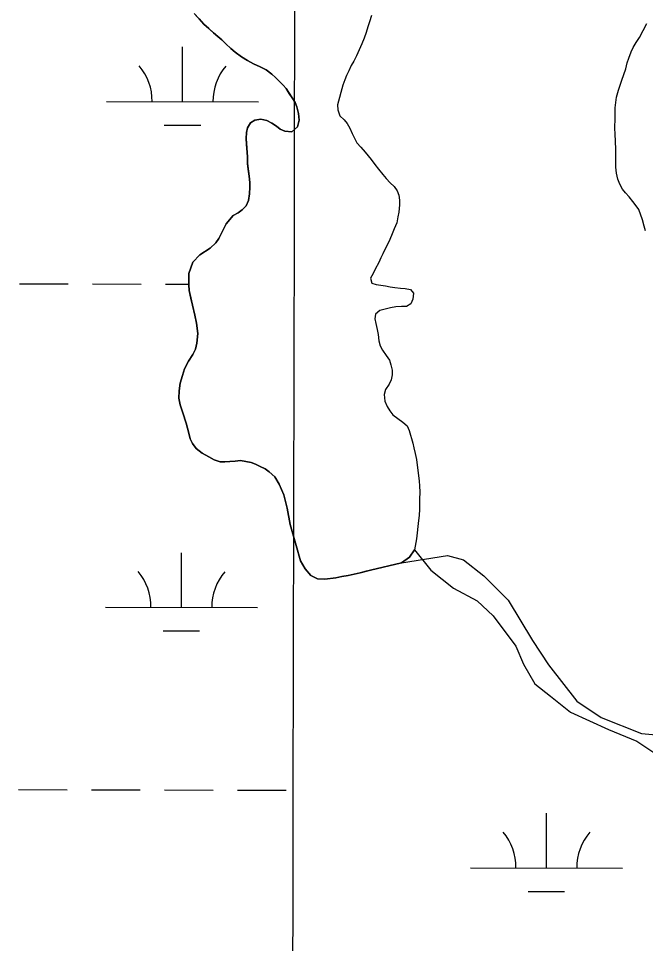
# Model space of a CAD drawing. Extents: x 3180038 to 3217926, y 922069 to 947485.
# Drawn here: x 3207603 to 3208015, y 942172 to 942780 of the extents above; entities that cross this region are included whole.
import ezdxf

# ---------------------------------------------------------------- set-up
doc = ezdxf.new("R2010")
doc.units = 0
for name, color, linetype in [('V-GRID-MAJR', 7, 'Continuous'), ('V-SITE-VEGE', 7, 'Continuous'), ('V-TOPO-SHOR', 7, 'Continuous'), ('V-WETL-SWMP', 7, 'Continuous')]:
    doc.layers.add(name, color=color, linetype=linetype)

msp = doc.modelspace()

# ---------------------------------------------------------------- linework, layer by layer
at = {"layer": 'V-GRID-MAJR'}
msp.add_spline([(3207753.589, 927465.7760000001), (3207765.93, 933526.242), (3207778.276, 939589.318), (3207790.622, 945652.443), (3207790.627, 945655.003)], degree=3, dxfattribs=at)
at = {"layer": 'V-SITE-VEGE'}
for p, q in [((3207718.589, 942783.1939999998), (3207725.0240000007, 942776.2949999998)), ((3207725.024, 942776.2949999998), (3207731.346, 942770.5969999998)), ((3207731.346, 942770.5969999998), (3207736.884, 942765.9789999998)), ((3207736.884, 942765.9789999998), (3207739.3810000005, 942763.4049999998)), ((3207739.3810000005, 942763.4049999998), (3207742.801, 942760.1519999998)), ((3207742.801, 942760.1519999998), (3207745.5700000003, 942757.8439999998)), ((3207745.5700000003, 942757.8439999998), (3207749.66, 942754.7129999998)), ((3207749.66, 942754.7129999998), (3207753.7600000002, 942752.2509999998)), ((3207753.7600000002, 942752.2509999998), (3207757.7330000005, 942750.1909999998)), ((3207757.7330000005, 942750.1909999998), (3207762.107, 942748.2579999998)), ((3207762.107, 942748.2579999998), (3207765.947, 942746.1989999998)), ((3207765.947, 942746.1989999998), (3207769.7730000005, 942743.3399999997)), ((3207769.7730000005, 942743.3399999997), (3207772.145, 942741.1699999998)), ((3207772.145, 942741.1699999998), (3207777.1400000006, 942736.1579999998)), ((3207777.1400000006, 942736.1579999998), (3207779.108, 942733.8599999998)), ((3207779.108, 942733.8599999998), (3207783.157, 942727.7959999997)), ((3207783.157, 942727.7959999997), (3207784.9770000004, 942724.6989999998)), ((3207784.9770000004, 942724.6989999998), (3207786.137, 942721.8809999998)), ((3207786.137, 942721.8809999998), (3207787.2750000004, 942717.5949999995)), ((3207787.275, 942717.5949999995), (3207787.74, 942713.0499999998)), ((3207758.519, 942713.2139999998), (3207755.6910000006, 942711.3899999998)), ((3207762.3980000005, 942713.8249999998), (3207758.519, 942713.2139999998)), ((3207766.521, 942712.8289999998), (3207762.3980000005, 942713.8249999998)), ((3207769.697, 942711.0499999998), (3207766.521, 942712.8289999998)), ((3207787.74, 942713.0499999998), (3207786.6100000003, 942708.6639999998)), ((3207753.6410000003, 942708.0819999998), (3207753.061, 942705.0219999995)), ((3207755.691, 942711.3899999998), (3207753.6410000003, 942708.0819999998)), ((3207772.739, 942709.1349999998), (3207769.697, 942711.0499999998)), ((3207775.245, 942707.2299999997), (3207772.7390000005, 942709.135)), ((3207778.295, 942705.8519999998), (3207775.245, 942707.2299999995)), ((3207782.8270000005, 942705.5179999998), (3207778.295, 942705.8519999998)), ((3207786.6100000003, 942708.6639999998), (3207782.8270000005, 942705.5179999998)), ((3207753.061, 942705.0219999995), (3207752.8690000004, 942701.0229999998)), ((3207752.869, 942701.0229999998), (3207753.622, 942688.8659999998)), ((3207753.622, 942688.8659999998), (3207753.694, 942684.5979999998)), ((3207753.694, 942684.5979999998), (3207754.9020000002, 942676.1719999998)), ((3207754.9020000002, 942676.1719999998), (3207755.242, 942672.0309999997)), ((3207755.242, 942672.0309999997), (3207754.999000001, 942664.5619999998)), ((3207754.999, 942664.5619999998), (3207754.401, 942660.1669999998)), ((3207754.401, 942660.1669999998), (3207752.881, 942656.7219999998)), ((3207747.474, 942652.1269999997), (3207744.38, 942650.3079999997)), ((3207750.174, 942654.0909999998), (3207747.474, 942652.1269999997)), ((3207752.881, 942656.7219999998), (3207750.174, 942654.0909999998)), ((3207739.764, 942644.9029999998), (3207734.949, 942635.2349999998)), ((3207744.38, 942650.3079999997), (3207739.764, 942644.9029999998)), ((3207732.774, 942632.4639999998), (3207729.2510000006, 942628.9149999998)), ((3207734.949, 942635.2349999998), (3207732.774, 942632.4639999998)), ((3207729.251, 942628.9149999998), (3207722.38, 942624.4789999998)), ((3207722.38, 942624.4789999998), (3207717.77, 942619.6079999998)), ((3207717.77, 942619.6079999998), (3207715.128, 942612.3089999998)), ((3207715.128, 942612.3089999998), (3207715.0160000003, 942604.7029999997)), ((3207715.0160000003, 942604.7029999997), (3207715.36, 942600.9629999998)), ((3207715.36, 942600.9629999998), (3207717.6210000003, 942591.4549999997)), ((3207717.6210000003, 942591.4549999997), (3207720.248, 942579.6719999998)), ((3207720.248, 942579.6719999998), (3207721.082, 942572.7219999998)), ((3207721.082, 942572.7219999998), (3207720.4530000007, 942566.4609999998)), ((3207720.4530000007, 942566.4609999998), (3207719.5950000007, 942562.4689999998)), ((3207719.595, 942562.4689999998), (3207717.674, 942558.8949999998)), ((3207714.809, 942554.6659999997), (3207712.333, 942549.6319999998)), ((3207717.674, 942558.8949999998), (3207714.809, 942554.6659999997)), ((3207712.333, 942549.6319999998), (3207710.934, 942545.2499999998)), ((3207710.934, 942545.2499999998), (3207709.525, 942540.1989999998)), ((3207709.5250000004, 942540.1989999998), (3207708.7790000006, 942535.0079999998)), ((3207708.779, 942535.0079999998), (3207708.579, 942530.3379999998)), ((3207708.579, 942530.3379999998), (3207709.312, 942525.7919999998)), ((3207709.312, 942525.7919999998), (3207711.102, 942520.5589999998)), ((3207711.1020000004, 942520.5589999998), (3207713.269, 942513.7229999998)), ((3207713.269, 942513.7229999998), (3207716.054, 942503.5399999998)), ((3207716.054, 942503.5399999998), (3207717.61, 942500.4499999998)), ((3207717.61, 942500.4499999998), (3207719.9640000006, 942497.2119999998)), ((3207719.9640000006, 942497.2119999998), (3207723.92, 942494.0839999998)), ((3207723.92, 942494.0839999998), (3207728.2910000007, 942491.7499999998)), ((3207728.2910000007, 942491.7499999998), (3207731.862, 942489.6979999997)), ((3207731.862, 942489.6979999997), (3207735.7150000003, 942488.4379999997)), ((3207735.7150000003, 942488.4379999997), (3207738.7810000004, 942488.2599999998)), ((3207738.7810000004, 942488.2599999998), (3207741.9860000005, 942488.4789999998)), ((3207741.9860000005, 942488.4789999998), (3207749.0700000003, 942489.1749999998)), ((3207749.0700000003, 942489.1749999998), (3207756.1230000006, 942488.0039999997)), ((3207756.1230000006, 942488.0039999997), (3207759.0440000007, 942486.894)), ((3207759.044, 942486.8939999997), (3207765.269, 942483.8649999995)), ((3207765.269, 942483.8649999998), (3207767.909, 942481.8249999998)), ((3207767.909, 942481.8249999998), (3207771.7290000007, 942478.4319999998)), ((3207771.7290000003, 942478.4319999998), (3207774.594, 942473.5839999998)), ((3207774.594, 942473.5839999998), (3207777.5600000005, 942466.6019999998)), ((3207777.56, 942466.6019999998), (3207779.698, 942457.8959999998)), ((3207779.6980000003, 942457.8959999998), (3207781.8050000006, 942447.0559999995)), ((3207781.8050000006, 942447.0559999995), (3207785.606, 942433.3899999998)), ((3207785.606, 942433.3899999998), (3207788.6620000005, 942423.3359999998)), ((3207854.986, 942421.8679999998), (3207885.239, 942426.6659999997)), ((3207885.239, 942426.6659999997), (3207895.872, 942424.0059999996)), ((3207788.6620000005, 942423.3359999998), (3207791.6540000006, 942418.0869999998)), ((3207834.607, 942417.1859999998), (3207854.986, 942421.8679999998)), ((3207895.872, 942424.0059999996), (3207909.1640000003, 942413.3669999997)), ((3207791.654, 942418.0869999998), (3207795.457, 942413.6289999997)), ((3207795.4570000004, 942413.6289999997), (3207799.6940000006, 942411.4309999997)), ((3207815.73, 942412.9279999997), (3207819.877, 942413.6679999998)), ((3207819.877, 942413.6679999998), (3207827.774, 942415.419)), ((3207827.774, 942415.4189999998), (3207834.607, 942417.1859999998)), ((3207909.1640000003, 942413.3669999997), (3207925.114, 942397.4089999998)), ((3207799.6940000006, 942411.4309999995), (3207804.4930000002, 942411.0929999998)), ((3207804.4930000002, 942411.0929999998), (3207811.7140000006, 942412.0539999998)), ((3207811.7140000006, 942412.0539999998), (3207815.73, 942412.9279999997)), ((3207925.114, 942397.4089999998), (3207941.062, 942370.8109999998)), ((3207941.062, 942370.8109999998), (3207951.6950000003, 942354.8529999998)), ((3207951.6950000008, 942354.8529999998), (3207970.303, 942330.9159999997)), ((3207970.303, 942330.9159999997), (3207986.2530000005, 942320.2769999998)), ((3207986.2530000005, 942320.2769999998), (3208012.8360000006, 942309.637)), ((3208012.836, 942309.6369999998), (3208042.075, 942306.9769999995))]:
    msp.add_line(p, q, dxfattribs=at)
at = {"layer": 'V-TOPO-SHOR'}
for points in [[(3207774.510000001, 942738.7319999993), (3207772.145000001, 942741.1699999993), (3207769.775000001, 942743.3399999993), (3207765.947000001, 942746.1989999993), (3207762.1070000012, 942748.2579999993), (3207757.733000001, 942750.1909999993), (3207753.760000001, 942752.2509999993), (3207749.660000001, 942754.7129999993), (3207745.570000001, 942757.8419999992), (3207742.801000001, 942760.1519999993), (3207739.381000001, 942763.4049999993), (3207736.882000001, 942765.9789999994), (3207734.246000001, 942768.1519999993), (3207731.346000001, 942770.5969999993), (3207728.186000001, 942773.4459999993), (3207725.024000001, 942776.2949999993), (3207721.872000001, 942779.6759999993), (3207718.589000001, 942783.1939999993)], [(3207835.332000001, 942782.0029999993), (3207833.937000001, 942777.8859999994), (3207832.952000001, 942774.4309999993), (3207831.696000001, 942770.7139999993), (3207830.441000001, 942766.9969999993), (3207828.919000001, 942763.4169999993), (3207827.256000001, 942759.3049999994), (3207825.464000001, 942755.4599999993), (3207823.545000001, 942752.0199999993), (3207821.901000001, 942748.9739999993), (3207820.248000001, 942745.5299999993), (3207818.735000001, 942742.4819999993), (3207817.625000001, 942739.5639999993), (3207816.371000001, 942736.1129999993), (3207812.980000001, 942723.2189999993), (3207813.066000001, 942720.0159999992), (3207814.3400000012, 942715.9929999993), (3207817.369000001, 942713.2799999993), (3207819.337000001, 942710.9819999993), (3207821.024000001, 942707.8869999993), (3207822.573000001, 942704.2629999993), (3207824.129000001, 942701.1699999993), (3207825.685000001, 942698.2109999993), (3207828.313000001, 942695.3699999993), (3207831.068000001, 942692.1259999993), (3207833.034000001, 942689.6949999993), (3207835.131000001, 942687.1289999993), (3207837.484000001, 942683.8909999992), (3207839.974000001, 942680.9189999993), (3207842.727000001, 942677.4089999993), (3207844.953000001, 942674.7079999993), (3207847.583000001, 942671.9979999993), (3207850.216000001, 942669.5589999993), (3207852.174000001, 942666.7269999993), (3207853.333000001, 942663.7759999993), (3207853.686000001, 942660.5659999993), (3207853.639000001, 942657.3649999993), (3207853.301000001, 942652.5669999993), (3207852.588000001, 942649.5069999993), (3207851.996000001, 942645.6469999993), (3207850.204000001, 942641.6689999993), (3207848.955000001, 942638.3519999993), (3207847.431000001, 942634.6389999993), (3207845.920000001, 942631.7239999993), (3207843.997000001, 942628.0179999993), (3207842.756000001, 942625.2319999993), (3207841.379000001, 942622.4509999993), (3207840.134000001, 942619.5349999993), (3207837.668000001, 942615.1659999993), (3207836.290000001, 942612.2519999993), (3207834.645000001, 942609.2069999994), (3207835.397000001, 942605.9929999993), (3207838.320000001, 942605.0159999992), (3207841.381000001, 942604.5699999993), (3207844.578000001, 942604.1229999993), (3207847.636000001, 942603.4109999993), (3207850.700000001, 942602.9639999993), (3207854.296000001, 942602.6449999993), (3207857.497000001, 942602.4649999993), (3207860.823000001, 942601.7479999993), (3207862.920000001, 942599.3149999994), (3207862.463000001, 942595.4499999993), (3207861.216000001, 942592.2679999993), (3207858.388000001, 942590.5739999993), (3207855.052000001, 942590.4899999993), (3207851.179000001, 942590.2809999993)], [(3208015.488000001, 942640.3199999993), (3208014.583000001, 942643.4209999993), (3208013.573000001, 942647.4739999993), (3208011.181000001, 942654.2789999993), (3208009.436000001, 942656.7979999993), (3208007.222000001, 942659.6839999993), (3208004.652000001, 942662.6899999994), (3208002.436000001, 942665.3359999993), (3208000.452000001, 942667.7409999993), (3207998.602000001, 942671.0929999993), (3207997.343000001, 942674.3189999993), (3207996.333000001, 942678.2529999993), (3207995.915000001, 942682.1789999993), (3207995.864000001, 942686.8109999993), (3207996.030000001, 942689.8979999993), (3207995.958000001, 942693.1049999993), (3207995.702000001, 942699.8799999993), (3207995.635000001, 942703.3249999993), (3207995.354000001, 942708.5529999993), (3207995.432000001, 942713.6609999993), (3207995.483000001, 942717.2219999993), (3207995.542000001, 942721.2609999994), (3207996.476000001, 942728.2299999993), (3207997.615000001, 942732.8689999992), (3207999.968000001, 942739.4859999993), (3208002.452000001, 942746.8139999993), (3208003.462000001, 942750.8359999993), (3208004.459000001, 942753.9079999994), (3208006.063000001, 942758.0429999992), (3208007.294000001, 942760.8749999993), (3208009.360000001, 942764.1709999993), (3208011.429000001, 942767.4659999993), (3208016.317000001, 942776.7759999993)], [(3207863.475000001, 942430.4489999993), (3207860.1780000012, 942425.6769999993), (3207854.986000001, 942421.8679999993), (3207834.6070000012, 942417.1859999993), (3207830.8570000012, 942416.1739999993), (3207827.776000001, 942415.4189999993), (3207823.893000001, 942414.5419999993), (3207819.877000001, 942413.6679999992), (3207815.728000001, 942412.9279999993), (3207811.714000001, 942412.0539999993), (3207804.493000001, 942411.0929999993), (3207799.694000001, 942411.4309999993), (3207795.457000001, 942413.6289999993), (3207791.654000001, 942418.0869999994), (3207788.662000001, 942423.3359999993), (3207785.606000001, 942433.3899999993), (3207781.805000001, 942447.0559999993), (3207779.698000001, 942457.8959999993), (3207777.557000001, 942466.6019999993), (3207774.594000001, 942473.5839999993), (3207771.729000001, 942478.4319999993), (3207767.909000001, 942481.8229999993), (3207765.2690000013, 942483.8649999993), (3207762.091000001, 942485.3779999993), (3207759.044000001, 942486.8919999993), (3207756.123000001, 942488.0039999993), (3207749.070000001, 942489.1749999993), (3207745.594000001, 942488.8249999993), (3207741.986000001, 942488.4789999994), (3207738.781000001, 942488.2599999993), (3207735.7150000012, 942488.4379999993), (3207731.862000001, 942489.6959999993), (3207728.291000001, 942491.7499999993), (3207723.920000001, 942494.0839999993), (3207719.964000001, 942497.2119999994), (3207717.610000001, 942500.4499999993), (3207716.054000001, 942503.5399999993), (3207715.042000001, 942507.2919999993), (3207713.2690000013, 942513.7229999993), (3207711.102000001, 942520.5609999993), (3207709.312000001, 942525.7919999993), (3207708.579000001, 942530.3379999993), (3207708.779000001, 942535.0079999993), (3207709.525000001, 942540.1989999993), (3207710.934000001, 942545.2499999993), (3207712.333000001, 942549.6319999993), (3207714.809000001, 942554.6659999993), (3207717.674000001, 942558.8949999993), (3207719.595000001, 942562.4689999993), (3207720.453000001, 942566.4609999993), (3207721.082000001, 942572.7219999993), (3207720.248000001, 942579.6719999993), (3207719.126000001, 942584.8949999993), (3207717.621000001, 942591.4549999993), (3207716.488000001, 942596.0089999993), (3207715.360000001, 942600.9629999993), (3207715.016000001, 942604.7029999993), (3207715.128000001, 942612.3089999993), (3207717.770000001, 942619.6079999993), (3207722.380000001, 942624.4789999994), (3207729.251000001, 942628.9149999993), (3207732.774000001, 942632.4639999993), (3207734.949000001, 942635.2349999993), (3207737.288000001, 942640.0039999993), (3207739.764000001, 942644.9029999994), (3207744.380000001, 942650.3079999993), (3207747.474000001, 942652.1289999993), (3207750.174000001, 942654.0909999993), (3207752.881000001, 942656.7199999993), (3207754.401000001, 942660.1669999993), (3207754.9990000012, 942664.5619999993), (3207755.197000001, 942668.9609999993), (3207755.242000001, 942672.0309999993), (3207754.902000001, 942676.1719999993), (3207754.173000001, 942680.9869999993), (3207753.694000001, 942684.5979999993), (3207753.622000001, 942688.8679999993), (3207753.403000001, 942692.0749999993), (3207753.078000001, 942697.0169999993), (3207752.869000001, 942701.0229999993), (3207753.061000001, 942705.0219999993), (3207753.641000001, 942708.0819999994), (3207755.691000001, 942711.3899999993), (3207758.5190000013, 942713.2139999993), (3207762.398000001, 942713.8249999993), (3207766.521000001, 942712.8289999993), (3207769.697000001, 942711.0499999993), (3207772.739000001, 942709.1349999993), (3207775.245000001, 942707.2299999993), (3207778.295000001, 942705.8519999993), (3207782.827000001, 942705.5179999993), (3207786.610000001, 942708.6639999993), (3207787.740000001, 942713.0499999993), (3207787.275000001, 942717.5949999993), (3207786.137000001, 942721.8809999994), (3207784.977000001, 942724.6989999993), (3207783.157000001, 942727.7959999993), (3207781.197000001, 942730.6279999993), (3207779.110000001, 942733.8599999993), (3207777.142000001, 942736.1579999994), (3207774.510000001, 942738.7319999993)], [(3207851.179000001, 942590.2809999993), (3207847.833000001, 942589.6629999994), (3207844.218000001, 942588.7819999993), (3207840.734000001, 942587.8989999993), (3207837.898000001, 942585.5399999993), (3207837.451000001, 942582.4759999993), (3207838.207000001, 942579.3979999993), (3207839.081000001, 942575.3819999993), (3207839.567000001, 942572.0369999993), (3207840.173000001, 942567.8919999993), (3207841.060000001, 942564.6769999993), (3207842.483000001, 942561.7199999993), (3207844.9650000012, 942558.2129999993), (3207847.056000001, 942555.2479999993), (3207847.945000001, 942552.1639999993), (3207848.828000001, 942548.6819999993), (3207848.783000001, 942545.6119999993), (3207848.199000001, 942542.2859999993), (3207846.825000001, 942539.5049999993), (3207844.369000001, 942535.9369999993), (3207843.522000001, 942532.7469999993), (3207844.1240000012, 942528.3349999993), (3207845.672000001, 942524.7079999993), (3207847.230000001, 942521.8839999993), (3207849.328000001, 942519.3179999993), (3207852.496000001, 942516.8679999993), (3207855.795000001, 942514.5499999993), (3207858.693000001, 942511.9739999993), (3207859.985000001, 942509.0179999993), (3207862.398000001, 942500.7099999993), (3207863.016000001, 942497.4979999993), (3207863.895000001, 942493.7489999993), (3207864.772000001, 942489.8659999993), (3207866.564000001, 942475.6929999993), (3207866.785000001, 942472.4879999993), (3207866.990000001, 942468.3489999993), (3207866.789000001, 942463.8149999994), (3207866.873000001, 942460.4769999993), (3207866.824000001, 942457.1429999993), (3207866.631000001, 942453.1429999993), (3207866.181000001, 942449.8129999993), (3207864.935000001, 942437.6889999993), (3207863.475000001, 942430.4489999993)]]:
    msp.add_lwpolyline(points, dxfattribs=at)
at = {"layer": 'V-WETL-SWMP'}
for p, q in [((3207710.9487199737, 942725.2825322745), (3207711.0297698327, 942761.2824204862)), ((3207660.9490430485, 942725.3952507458), (3207760.948396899, 942725.1698138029)), ((3207698.91405639, 942709.8786326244), (3207722.913901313, 942709.8245277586)), ((3207603.8350842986, 942605.4527709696), (3207635.834877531, 942605.3806311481)), ((3207651.8347741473, 942605.3445612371), (3207683.834567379, 942605.2724214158)), ((3207699.834463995, 942605.236351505), (3207715.021453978, 942605.202114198)), ((3207710.1997404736, 942392.6085653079), (3207710.2807903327, 942428.6084535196)), ((3207660.2000635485, 942392.7212837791), (3207760.199417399, 942392.4958468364)), ((3207698.16507689, 942377.2046656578), (3207722.164921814, 942377.150560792)), ((3207603.0861047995, 942272.778804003), (3207635.0858980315, 942272.7066641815)), ((3207651.085794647, 942272.6705942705), (3207683.085587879, 942272.5984544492)), ((3207699.085484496, 942272.5623845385), (3207731.085277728, 942272.4902447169)), ((3207747.085174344, 942272.4541748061), (3207779.084967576, 942272.3820349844)), ((3207950.285620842, 942221.253982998), (3207950.366670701, 942257.2538712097)), ((3207900.2859439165, 942221.3667014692), (3208000.2852977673, 942221.1412645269)), ((3207938.2509572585, 942205.8500833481), (3207962.2508021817, 942205.795978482))]:
    msp.add_line(p, q, dxfattribs=at)
for points in [[(3207718.589000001, 942783.1949999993), (3207721.873000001, 942779.6769999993), (3207725.025000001, 942776.2949999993), (3207728.186000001, 942773.4459999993), (3207731.346000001, 942770.5969999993), (3207734.246000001, 942768.1519999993), (3207736.883000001, 942765.9779999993), (3207739.380000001, 942763.4049999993), (3207742.801000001, 942760.1519999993)], [(3207742.801000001, 942760.1519999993), (3207745.569000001, 942757.8429999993), (3207749.660000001, 942754.7129999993), (3207753.760000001, 942752.2509999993), (3207757.733000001, 942750.1899999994), (3207762.108000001, 942748.2569999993), (3207765.947000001, 942746.1989999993), (3207769.775000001, 942743.3399999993), (3207772.1440000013, 942741.1699999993), (3207774.510000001, 942738.7329999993), (3207777.141000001, 942736.1589999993), (3207779.109000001, 942733.8609999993), (3207781.196000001, 942730.6279999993), (3207783.156000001, 942727.7959999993), (3207784.978000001, 942724.6999999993), (3207786.137000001, 942721.8809999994), (3207787.275000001, 942717.5939999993), (3207787.741000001, 942713.0499999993), (3207786.609000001, 942708.6639999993), (3207782.826000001, 942705.5169999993), (3207778.294000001, 942705.8509999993), (3207775.245000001, 942707.2299999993), (3207772.738000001, 942709.1349999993), (3207769.697000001, 942711.0489999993), (3207766.521000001, 942712.8299999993), (3207762.399000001, 942713.8249999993), (3207758.520000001, 942713.2149999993), (3207755.691000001, 942711.3889999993), (3207753.641000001, 942708.0829999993), (3207753.062000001, 942705.0229999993), (3207752.869000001, 942701.0219999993), (3207753.077000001, 942697.0159999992), (3207753.404000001, 942692.0739999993), (3207753.623000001, 942688.8679999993), (3207753.694000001, 942684.5969999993), (3207754.174000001, 942680.9869999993), (3207754.903000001, 942676.1719999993), (3207755.242000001, 942672.0309999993), (3207755.197000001, 942668.9619999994), (3207754.9990000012, 942664.5619999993), (3207754.400000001, 942660.1669999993), (3207752.881000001, 942656.7199999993), (3207750.173000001, 942654.0909999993), (3207747.475000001, 942652.1289999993), (3207744.379000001, 942650.3069999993), (3207739.763000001, 942644.9039999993), (3207737.288000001, 942640.0039999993), (3207734.949000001, 942635.2339999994), (3207732.773000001, 942632.4639999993), (3207729.251000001, 942628.9139999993), (3207722.380000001, 942624.4779999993), (3207717.771000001, 942619.6089999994), (3207715.128000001, 942612.3089999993), (3207715.015000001, 942604.7039999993), (3207715.360000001, 942600.9629999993), (3207716.488000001, 942596.0089999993), (3207717.621000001, 942591.4549999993), (3207719.126000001, 942584.8939999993), (3207720.2490000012, 942579.6729999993), (3207721.081000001, 942572.7219999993), (3207720.454000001, 942566.4599999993), (3207719.595000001, 942562.4689999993), (3207717.674000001, 942558.8949999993), (3207714.809000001, 942554.6669999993), (3207712.333000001, 942549.6329999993), (3207710.933000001, 942545.2499999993), (3207709.524000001, 942540.1999999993), (3207708.780000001, 942535.0069999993), (3207708.578000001, 942530.3389999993), (3207709.311000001, 942525.7919999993), (3207711.102000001, 942520.5609999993), (3207713.2690000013, 942513.7229999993), (3207715.042000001, 942507.2919999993), (3207716.054000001, 942503.5409999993), (3207717.610000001, 942500.4489999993), (3207719.964000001, 942497.2109999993), (3207723.921000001, 942494.0839999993), (3207728.290000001, 942491.7499999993), (3207731.863000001, 942489.6959999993), (3207735.714000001, 942488.4379999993), (3207738.780000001, 942488.2589999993), (3207741.986000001, 942488.4789999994), (3207745.594000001, 942488.8259999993), (3207749.069000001, 942489.1749999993), (3207756.1240000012, 942488.0029999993), (3207759.043000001, 942486.8919999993), (3207762.0900000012, 942485.3789999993), (3207765.270000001, 942483.8639999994), (3207767.909000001, 942481.8239999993), (3207771.729000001, 942478.4309999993), (3207774.593000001, 942473.5849999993), (3207777.558000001, 942466.6019999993), (3207779.698000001, 942457.8969999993), (3207781.806000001, 942447.0569999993), (3207785.6070000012, 942433.3899999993), (3207788.6610000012, 942423.3369999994), (3207791.653000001, 942418.0879999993), (3207795.457000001, 942413.6279999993), (3207799.694000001, 942411.4309999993), (3207804.493000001, 942411.0929999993), (3207811.713000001, 942412.0529999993)], [(3207811.713000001, 942412.0529999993), (3207815.729000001, 942412.9279999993), (3207819.877000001, 942413.6669999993), (3207823.893000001, 942414.5419999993), (3207827.776000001, 942415.4189999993), (3207830.856000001, 942416.1739999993), (3207834.6070000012, 942417.1859999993), (3207854.987000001, 942421.8679999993), (3207860.1780000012, 942425.6779999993), (3207863.475000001, 942430.4499999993), (3207874.344000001, 942417.0619999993), (3207889.093000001, 942405.3449999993), (3207904.849000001, 942396.8969999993), (3207915.381000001, 942387.0219999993), (3207930.282000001, 942367.0879999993), (3207935.175000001, 942355.3789999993), (3207942.649000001, 942342.3989999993), (3207952.932000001, 942334.1699999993), (3207966.194000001, 942323.7059999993), (3207991.077000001, 942312.2489999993), (3208009.858000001, 942304.7159999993), (3208025.581000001, 942294.0789999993)]]:
    msp.add_lwpolyline(points, dxfattribs=at)
for centre, radius, start, end in [((3207655.7072097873, 942725.8818719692), 35.24628790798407, 359.0990109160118, 40.64266924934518), ((3207766.1923680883, 942725.6327959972), 35.246287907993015, 139.09901308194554, 180.64267141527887), ((3207654.958230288, 942393.2079050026), 35.24628790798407, 359.0990109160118, 40.64266924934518), ((3207765.4433885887, 942392.9588290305), 35.246287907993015, 139.09901308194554, 180.64267141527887), ((3207895.044110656, 942221.8533226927), 35.24628790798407, 359.0990109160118, 40.64266924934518), ((3208005.529268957, 942221.6042467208), 35.246287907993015, 139.09901308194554, 180.64267141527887)]:
    msp.add_arc(centre, radius, start, end, dxfattribs=at)

doc.saveas('drawing.dxf')
